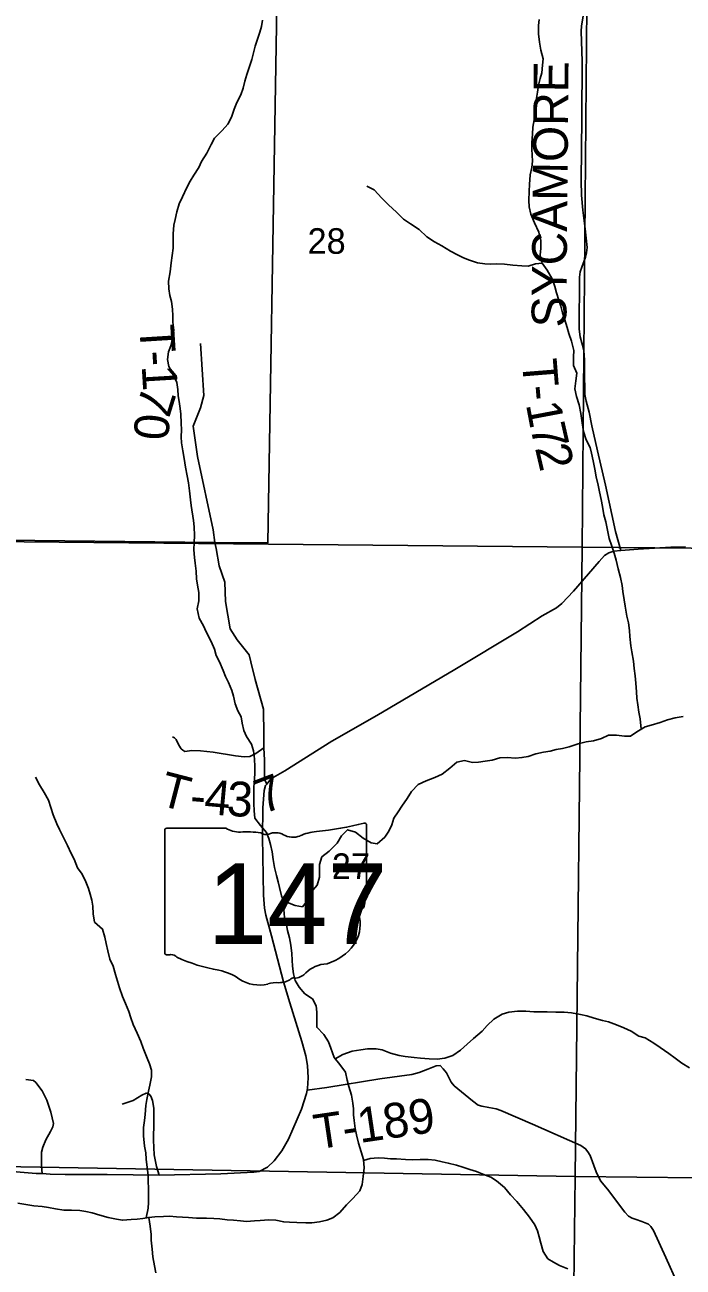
# Model space of a CAD drawing. Extents: x 2043100 to 2470832, y 443715 to 810583.
# Drawn here: x 2296864 to 2302542, y 693056 to 703774 of the extents above; entities that cross this region are included whole.
import ezdxf

# ---------------------------------------------------------------- set-up
doc = ezdxf.new("R2010")
doc.units = 0
for name, color, linetype in [('GM_X_Minor_River', 7, 'Continuous'), ('GM_X_Section', 7, 'Continuous'), ('GM_X_Section_Text', 7, 'Continuous'), ('GM_X_State_Location', 7, 'Continuous'), ('GM_X_State_Route', 7, 'Continuous'), ('GM_X_State_Shield', 7, 'Continuous'), ('GM_X_Township', 7, 'Continuous'), ('GM_X_Township_Road', 7, 'Continuous'), ('GM_X_Township_Road_Text', 7, 'Continuous')]:
    doc.layers.add(name, color=color, linetype=linetype)

msp = doc.modelspace()

# ---------------------------------------------------------------- linework, layer by layer
at = {"layer": 'GM_X_Minor_River'}
for points in [[(2298389, 702595), (2298435, 702668), (2298471, 702742), (2298499, 702796), (2298567, 702863), (2298615, 702917), (2298646, 702979), (2298670, 703048), (2298692, 703104), (2298726, 703172), (2298746, 703228), (2298762, 703288), (2298778, 703345), (2298796, 703397), (2298822, 703475), (2298835, 703533), (2298851, 703590), (2298875, 703660), (2298891, 703710), (2298905, 703760), (2298915, 703814)], [(2302181, 697698), (2302171, 697787), (2302161, 697845), (2302150, 697907), (2302144, 697965), (2302140, 698019), (2302134, 698093), (2302128, 698157), (2302120, 698221), (2302114, 698284), (2302099, 698364), (2302091, 698416), (2302081, 698496), (2302079, 698548), (2302071, 698616), (2302057, 698672), (2302042, 698760), (2302034, 698812), (2302022, 698885), (2302016, 698937), (2302002, 699007), (2301983, 699081), (2301963, 699155), (2301947, 699215), (2301923, 699285), (2301903, 699343), (2301889, 699415), (2301874, 699486), (2301858, 699546), (2301846, 699618), (2301834, 699678), (2301820, 699744), (2301809, 699804), (2301793, 699874), (2301779, 699942), (2301765, 700012), (2301753, 700079), (2301739, 700129), (2301706, 700193), (2301684, 700265), (2301670, 700341), (2301660, 700421), (2301646, 700495), (2301621, 700567), (2301609, 700633), (2301617, 700702), (2301625, 700770), (2301597, 700836), (2301597, 700910), (2301600, 700964), (2301580, 701044), (2301556, 701110), (2301542, 701162), (2301520, 701237), (2301501, 701291), (2301487, 701347), (2301471, 701399), (2301451, 701463), (2301435, 701517), (2301411, 701583), (2301370, 701657), (2301326, 701719), (2301310, 701787), (2301314, 701849), (2301316, 701914), (2301297, 701986), (2301259, 702066), (2301227, 702140), (2301213, 702204), (2301211, 702260), (2301214, 702340), (2301216, 702396), (2301224, 702481), (2301236, 702543), (2301242, 702599), (2301240, 702649), (2301236, 702703), (2301238, 702757), (2301243, 702830), (2301247, 702892), (2301257, 702956), (2301261, 703018), (2301269, 703088), (2301277, 703141), (2301287, 703195), (2301294, 703253), (2301308, 703311), (2301324, 703361), (2301330, 703426), (2301334, 703480), (2301314, 703556), (2301304, 703624), (2301295, 703696), (2301295, 703770), (2301301, 703820)], [(2299113, 696168), (2299077, 696259), (2299060, 696331), (2299048, 696381), (2299034, 696435), (2299018, 696503), (2299006, 696573), (2298996, 696639), (2298982, 696703), (2298969, 696755), (2298949, 696805), (2298897, 696865), (2298847, 696929), (2298843, 696993), (2298840, 697056), (2298838, 697128), (2298840, 697196), (2298846, 697266), (2298848, 697322), (2298848, 697372), (2298846, 697442), (2298835, 697511), (2298819, 697569), (2298775, 697635), (2298753, 697687), (2298739, 697749), (2298729, 697803), (2298702, 697857), (2298678, 697917), (2298664, 697981), (2298650, 698031), (2298622, 698099), (2298594, 698151), (2298575, 698203), (2298543, 698279), (2298515, 698333), (2298499, 698387), (2298471, 698454), (2298428, 698538), (2298406, 698588), (2298368, 698656), (2298350, 698736), (2298364, 698806), (2298364, 698876), (2298353, 698940), (2298345, 698994), (2298341, 699061), (2298333, 699129), (2298327, 699179), (2298323, 699245), (2298326, 699309), (2298328, 699369), (2298324, 699443), (2298318, 699499), (2298300, 699626), (2298294, 699676), (2298285, 699754), (2298275, 699822), (2298263, 699882), (2298251, 699958), (2298239, 700032), (2298228, 700099), (2298216, 700169), (2298212, 700221), (2298214, 700281), (2298212, 700337), (2298210, 700415), (2298204, 700465), (2298195, 700524), (2298187, 700574), (2298183, 700628), (2298175, 700688), (2298143, 700756), (2298105, 700828), (2298096, 700888), (2298102, 700952), (2298122, 701004), (2298138, 701069), (2298148, 701141), (2298140, 701209), (2298140, 701263), (2298137, 701321), (2298129, 701387), (2298115, 701440), (2298105, 701496), (2298103, 701564), (2298117, 701644), (2298125, 701722), (2298134, 701784), (2298144, 701847), (2298144, 701971), (2298150, 702045), (2298162, 702095), (2298176, 702160), (2298195, 702230), (2298223, 702290), (2298261, 702372), (2298291, 702427), (2298321, 702477), (2298365, 702545), (2298389, 702595)], [(2301326, 701719), (2301268, 701713), (2301204, 701693), (2301150, 701696), (2301074, 701700), (2301002, 701710), (2300933, 701712), (2300881, 701710), (2300831, 701713), (2300767, 701721), (2300699, 701743), (2300647, 701765), (2300595, 701791), (2300535, 701823), (2300460, 701867), (2300398, 701902), (2300330, 701946), (2300264, 702008), (2300191, 702058), (2300131, 702098), (2300069, 702158), (2300001, 702222), (2299942, 702278), (2299876, 702352), (2299814, 702382)], [(2299259, 696165), (2299305, 696221), (2299331, 696288), (2299385, 696352), (2299407, 696420), (2299407, 696530), (2299427, 696595), (2299489, 696645), (2299558, 696715), (2299596, 696778), (2299648, 696830), (2299717, 696810), (2299783, 696756), (2299851, 696716), (2299903, 696708), (2299969, 696765), (2300005, 696817), (2300029, 696871), (2300047, 696931), (2300085, 696984), (2300117, 697034), (2300161, 697098), (2300199, 697160), (2300257, 697221), (2300325, 697253), (2300399, 697281), (2300465, 697308), (2300531, 697362), (2300589, 697414), (2300655, 697427), (2300725, 697411), (2300777, 697413), (2300835, 697421), (2300895, 697431), (2300961, 697450), (2301023, 697452), (2301096, 697448), (2301152, 697452), (2301206, 697463), (2301272, 697485), (2301338, 697499), (2301396, 697509), (2301446, 697522), (2301502, 697532), (2301558, 697544), (2301636, 697572), (2301706, 697589), (2301768, 697597), (2301837, 697617), (2301899, 697647), (2301967, 697646), (2302035, 697636), (2302087, 697638), (2302143, 697674), (2302215, 697719), (2302265, 697733), (2302343, 697755), (2302407, 697777), (2302473, 697794), (2302543, 697808)], [(2297910, 693481), (2297927, 693565), (2297931, 693615), (2297930, 693741), (2297928, 693793), (2297928, 693849), (2297920, 693915), (2297910, 693988), (2297908, 694042), (2297895, 694100), (2297887, 694190), (2297887, 694260), (2297895, 694320), (2297901, 694372), (2297909, 694451), (2297917, 694501), (2297930, 694575), (2297942, 694625), (2297958, 694697), (2297956, 694755), (2297940, 694810), (2297918, 694860), (2297886, 694946), (2297865, 695004), (2297833, 695076), (2297799, 695148), (2297777, 695208), (2297761, 695262), (2297732, 695330), (2297706, 695390), (2297682, 695466), (2297662, 695524), (2297646, 695580), (2297625, 695654), (2297597, 695714), (2297581, 695786), (2297567, 695849), (2297555, 695903), (2297533, 695973), (2297466, 696033), (2297454, 696103), (2297452, 696171), (2297442, 696223), (2297428, 696273), (2297412, 696323), (2297391, 696381), (2297359, 696447), (2297319, 696501), (2297289, 696575), (2297263, 696625), (2297232, 696695), (2297198, 696763), (2297162, 696831), (2297140, 696881), (2297108, 696958), (2297087, 697022), (2297069, 697086), (2297031, 697150), (2296991, 697216), (2296955, 697282)], [(2296803, 693609), (2296873, 693595), (2296943, 693584), (2297015, 693578), (2297067, 693570), (2297129, 693558), (2297201, 693548), (2297268, 693548), (2297338, 693545), (2297390, 693537), (2297444, 693523), (2297512, 693503), (2297582, 693483), (2297654, 693470), (2297706, 693460), (2297781, 693466), (2297833, 693470), (2297883, 693476), (2297933, 693485), (2297985, 693491), (2298061, 693493), (2298113, 693495), (2298171, 693491), (2298275, 693484), (2298346, 693478), (2298430, 693478), (2298494, 693476), (2298546, 693473), (2298608, 693465), (2298664, 693461), (2298724, 693455), (2298776, 693451), (2298844, 693454), (2298895, 693458), (2298969, 693464), (2299029, 693460), (2299097, 693446), (2299147, 693445), (2299211, 693441), (2299287, 693439), (2299339, 693439), (2299407, 693448), (2299468, 693462), (2299520, 693482), (2299580, 693528), (2299638, 693593), (2299694, 693649), (2299754, 693715), (2299775, 693769), (2299783, 693838), (2299791, 693914), (2299785, 693984), (2299765, 694050), (2299741, 694126), (2299726, 694196), (2299714, 694252), (2299704, 694320), (2299700, 694371), (2299698, 694421), (2299694, 694471), (2299682, 694539), (2299659, 694615), (2299645, 694669), (2299629, 694739), (2299581, 694805), (2299531, 694865), (2299504, 694945), (2299484, 694999), (2299444, 695063), (2299382, 695125), (2299382, 695191), (2299383, 695255), (2299377, 695309), (2299345, 695372), (2299279, 695415), (2299231, 695471), (2299197, 695529), (2299182, 695587), (2299174, 695654), (2299170, 695704), (2299166, 695762), (2299158, 695834), (2299148, 695896), (2299131, 695960), (2299117, 696024), (2299105, 696074), (2299099, 696142), (2299131, 696201), (2299197, 696175), (2299259, 696165)], [(2299541, 694853), (2299607, 694891), (2299687, 694920), (2299763, 694932), (2299821, 694938), (2299895, 694938), (2299945, 694931), (2300019, 694903), (2300094, 694881), (2300144, 694873), (2300222, 694865), (2300278, 694860), (2300352, 694852), (2300420, 694850), (2300488, 694858), (2300556, 694881), (2300622, 694929), (2300678, 694981), (2300734, 695028), (2300808, 695092), (2300852, 695142), (2300910, 695194), (2300980, 695239), (2301040, 695255), (2301112, 695265), (2301185, 695264), (2301253, 695260), (2301311, 695258), (2301369, 695258), (2301443, 695256), (2301517, 695255), (2301579, 695249), (2301656, 695237), (2301712, 695223), (2301774, 695203), (2301846, 695184), (2301898, 695172), (2301968, 695146), (2302030, 695122), (2302093, 695092), (2302159, 695048), (2302215, 695033), (2302289, 694987), (2302345, 694951), (2302418, 694899), (2302472, 694859), (2302532, 694817), (2302596, 694775)], [(2299786, 693976), (2299843, 693994), (2299911, 694000), (2299967, 693995), (2300017, 693991), (2300071, 693989), (2300146, 693985), (2300204, 693983), (2300274, 693986), (2300344, 693986), (2300402, 693980), (2300464, 693964), (2300516, 693954), (2300587, 693937), (2300641, 693917), (2300703, 693897), (2300761, 693881), (2300813, 693859), (2300883, 693831), (2300933, 693800), (2301000, 693744), (2301054, 693680), (2301108, 693622), (2301164, 693554), (2301217, 693486), (2301263, 693422), (2301285, 693370), (2301301, 693316), (2301315, 693264), (2301336, 693190), (2301374, 693128), (2301424, 693098), (2301476, 693070), (2301548, 693040)], [(2297935, 693485), (2297945, 693410), (2297953, 693338), (2297955, 693288), (2297961, 693210), (2297968, 693146), (2297982, 693066), (2297994, 693006)]]:
    msp.add_lwpolyline(points, dxfattribs=at)
at = {"layer": 'GM_X_Section'}
for points in [[(2296370, 704701), (2301716, 704609), (2301672, 699268), (2296255, 699319)], [(2301716, 704609), (2307083, 704576), (2307003, 699218), (2301672, 699268)], [(2301672, 699268), (2301611, 693839), (2296167, 693933), (2296255, 699319)], [(2307003, 699218), (2306930, 693781), (2301611, 693839), (2301672, 699268)], [(2296167, 693933), (2301611, 693839), (2301544, 688414), (2296075, 688502)], [(2301611, 693839), (2306930, 693781), (2306841, 688395), (2301544, 688414)]]:
    msp.add_lwpolyline(points, close=True, dxfattribs=at)
at = {"layer": 'GM_X_State_Route'}
for points in [[(2296961, 693865), (2297013, 693863), (2297083, 693859), (2297213, 693856), (2297573, 693855), (2298022, 693850), (2298554, 693860), (2298838, 693874), (2298884, 693881), (2298956, 693917), (2299014, 693973), (2299082, 694060), (2299138, 694160), (2299249, 694419), (2299293, 694553), (2299299, 694582), (2299303, 694597), (2299309, 694688), (2299302, 694796), (2299288, 694880), (2299252, 695002), (2299151, 695337), (2299096, 695517), (2298991, 695913), (2298942, 696094), (2298930, 696152), (2298924, 696266), (2298913, 696765), (2298918, 697020), (2298929, 697168), (2298941, 697212), (2298950, 697222), (2298987, 697268), (2299107, 697339), (2299513, 697593), (2299901, 697814), (2300572, 698213), (2301114, 698538), (2301325, 698675), (2301449, 698745), (2301497, 698783), (2301595, 698888), (2301819, 699143), (2301865, 699196), (2301901, 699220), (2301945, 699234), (2302005, 699240), (2302155, 699251), (2302435, 699267), (2302561, 699272)], [(2292839, 693023), (2292979, 693098), (2293143, 693156), (2293731, 693440), (2293987, 693532), (2294149, 693568), (2294407, 693665), (2294607, 693744), (2294735, 693792), (2294865, 693835), (2295167, 693946), (2295590, 693979), (2296298, 693913), (2296488, 693904), (2296857, 693871), (2296961, 693865), (2296961, 693865)]]:
    msp.add_lwpolyline(points, dxfattribs=at)
at = {"layer": 'GM_X_State_Shield'}
for p, q in [((2298071, 696825), (2298071, 695768)), ((2298598, 696843), (2298088, 696843)), ((2299811, 696317), (2299811, 696869)), ((2299811, 696317), (2299811, 696317))]:
    msp.add_line(p, q, dxfattribs=at)
for centre, major_axis, start_param, end_param in [((2298091, 696827), (20.2, 0), 1.712693, 3.28349), ((2298719, 696966), (196, 0), 4.042523, 4.731795), ((2299192, 698284), (1845, 0), 4.814394, 5.042369), ((2299792, 696872), (19.4, 0), 6.141152, 7.989035), ((2298784, 696250), (702, 0), 1.404758, 1.657858), ((2298944, 696833), (56.4, 0), 3.836095, 5.185415), ((2299026, 696711), (117, 0), 0.950623, 2.079405), ((2299178, 696878), (141, 0), 4.081561, 5.145723), ((2299427, 696521), (371, 0), 1.699011, 2.107814), ((2299807, 696276), (30, 0), 1.883978, 3.671073), ((2299791, 696315), (20.7, 0), 5.05454, 6.418171), ((2299616, 696206), (180, 0), 5.934695, 6.695948), ((2299295, 696015), (462, 0), 5.101752, 6.440018), ((2299881, 696085), (131, 0), 2.387724, 3.262537), ((2298091, 695766), (20.3, 0), 3.00124, 4.508301), ((2298094, 695874), (155, 0), 4.665946, 4.897461), ((2298126, 695708), (56, 0), 0.519207, 1.627899), ((2298833, 696657), (1333, 0), 4.195997, 4.488961), ((2299490, 695472), (253, 0), 1.647645, 2.488434), ((2298435, 695294), (417, 0), 0.823519, 1.323587), ((2298886, 695702), (265, 0), 4.026481, 4.996735), ((2299059, 695623), (141, 0), 4.691044, 5.507374), ((2299186, 695521), (39.7, 0), 1.147584, 2.315152), ((2299169, 695666), (149, 0), 4.937069, 5.64225), ((2299039, 695337), (217, 0), 1.495662, 1.94098)]:
    msp.add_ellipse(centre, major_axis=major_axis, ratio=0.8, start_param=start_param, end_param=end_param, dxfattribs=at)
at = {"layer": 'GM_X_Township'}
for points in [[(2291519, 713606), (2299084, 713553), (2299202, 713555), (2299187, 712823), (2299178, 712360), (2299092, 707199), (2298961, 699304), (2298504, 699309), (2294879, 699347)], [(2293648, 685708), (2293731, 693440), (2293794, 695312), (2293829, 697780), (2293861, 699358), (2294879, 699347), (2298504, 699309), (2298961, 699304), (2299092, 707199), (2299178, 712360), (2299187, 712823), (2299202, 713555), (2299788, 713546), (2303812, 713492), (2303944, 713491), (2307209, 713423), (2307399, 713421), (2309795, 713393)]]:
    msp.add_lwpolyline(points, dxfattribs=at)
at = {"layer": 'GM_X_Township_Road'}
for points in [[(2302005, 699240), (2301958, 699404), (2301872, 699802), (2301804, 700099), (2301754, 700316), (2301731, 700432), (2301706, 700527), (2301695, 700585), (2301693, 700633), (2301690, 700744), (2301691, 700872), (2301688, 700932), (2301682, 700980), (2301669, 701030), (2301655, 701083), (2301646, 701149), (2301648, 701596), (2301653, 701642), (2301667, 701684), (2301700, 701770), (2301708, 701808), (2301713, 701854), (2301696, 702015), (2301678, 702175), (2301665, 702304), (2301662, 702428), (2301667, 702971), (2301672, 703459), (2301662, 703720), (2301665, 703762), (2301682, 703870)], [(2298514, 699257), (2298504, 699309), (2298488, 699418), (2298352, 700050), (2298316, 700313), (2298378, 700469), (2298409, 700575), (2298380, 701026)], [(2298950, 697222), (2298932, 697266), (2298932, 697431), (2298925, 697537), (2298926, 697649), (2298922, 697870), (2298850, 698125), (2298814, 698278), (2298798, 698340), (2298695, 698469), (2298634, 698564), (2298594, 698799), (2298590, 698965), (2298541, 699106), (2298514, 699257)], [(2298137, 697632), (2298155, 697622), (2298169, 697608), (2298192, 697560), (2298212, 697529), (2298226, 697517), (2298244, 697505), (2298304, 697513), (2298380, 697510), (2298488, 697499), (2298682, 697467), (2298756, 697458), (2298804, 697462), (2298856, 697489), (2298925, 697537)], [(2299299, 694582), (2299469, 694606), (2299927, 694680), (2300201, 694718), (2300265, 694735), (2300341, 694763), (2300411, 694793), (2300447, 694795), (2300471, 694767), (2300500, 694733), (2300518, 694697), (2300542, 694651), (2300566, 694621), (2300724, 694490), (2300775, 694452), (2300807, 694446), (2300867, 694432), (2300929, 694422), (2300971, 694406), (2301244, 694289), (2301660, 694104), (2301701, 694078), (2301721, 694052), (2301739, 694020), (2301793, 693878), (2301829, 693801), (2301890, 693730), (2302038, 693530), (2302070, 693496), (2302103, 693478), (2302137, 693466), (2302185, 693450), (2302243, 693426), (2302263, 693406), (2302285, 693372), (2302392, 693138), (2302492, 692914)], [(2297013, 693863), (2297008, 693929), (2297008, 694003), (2297008, 694049), (2297020, 694092), (2297046, 694154), (2297086, 694226), (2297106, 694266), (2297112, 694296), (2297087, 694394), (2297055, 694496), (2297015, 694577), (2296958, 694649), (2296940, 694665), (2296872, 694676)], [(2298022, 693850), (2298001, 693924), (2297981, 694026), (2297975, 694150), (2297976, 694309), (2297978, 694427), (2297966, 694493), (2297950, 694531), (2297934, 694551), (2297912, 694557), (2297874, 694539), (2297798, 694495), (2297704, 694462)]]:
    msp.add_lwpolyline(points, dxfattribs=at)

# ---------------------------------------------------------------- texts
at = {"layer": 'GM_X_Section_Text'}
for s, p in [('28', (2299303, 701799)), ('27', (2299512, 696405))]:
    msp.add_text(s, height=220.8, rotation=0, dxfattribs=at).set_placement(p)
at = {"layer": 'GM_X_State_Location'}
for s in ['s', 'r']:
    msp.add_text(s, height=0.0000833, dxfattribs=at).set_placement((2298922, 696227))
msp.add_text('147', height=0.0000833, rotation=0, dxfattribs=at).set_placement((2298569, 696154))
at = {"layer": 'GM_X_State_Shield'}
msp.add_text('147', height=696.1, dxfattribs=at).set_placement((2298438, 695843))
at = {"layer": 'GM_X_Township_Road_Text'}
for s, rotation, p in [('SYCAMORE', 89.5095, (2301534, 701163)), ('T', 273.5507, (2297851, 701180)), ('-', 273.5306, (2297865, 700956)), ('T', 274.5647, (2301151, 700882)), ('1', 273.3741, (2297872, 700833)), ('7', 252.6842, (2297887, 700677)), ('-', 274.9317, (2301170, 700656)), ('1', 280.7114, (2301185, 700501)), ('0', 265.6626, (2297818, 700428)), ('7', 282.8186, (2301221, 700307)), ('2', 283.1938, (2301263, 700125)), ('T', 345.4482, (2298008, 697045)), ('4', 354.6845, (2298404, 696969)), ('3', 356.7672, (2298600, 696951)), ('7', 20.9784, (2298920, 696962)), ('-', 355.5557, (2298282, 696979)), ('T-189', 8.4483, (2299380, 694071))]:
    msp.add_text(s, height=300, rotation=rotation, dxfattribs=at).set_placement(p)

doc.saveas('drawing.dxf')
